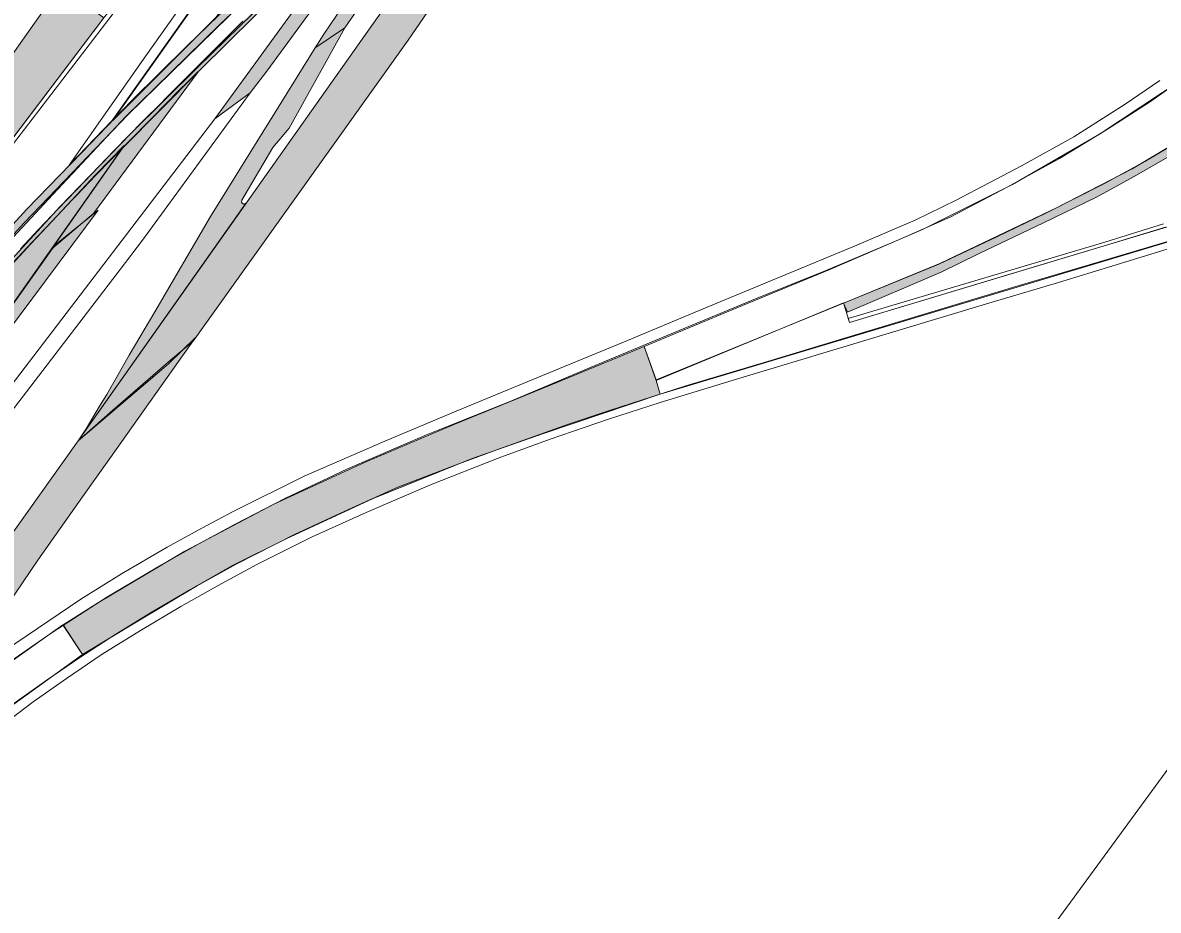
# Model space of a CAD drawing. Extents: x 2356431 to 2371438, y 6972864 to 6982525.
# Drawn here: x 2356583.2 to 2356634, y 6974577.2 to 6974616.9 of the extents above; entities that cross this region are included whole.
import ezdxf

# ---------------------------------------------------------------- set-up
doc = ezdxf.new("R2010")
doc.units = 0
doc.header["$LTSCALE"] = 5.6
for name, color, linetype, lineweight in [('1', 7, 'Continuous', 25), ('10', 7, 'Continuous', 13), ('12', 7, 'Continuous', 13), ('13', 7, 'Continuous', 13), ('14', 7, 'Continuous', 13), ('9', 7, 'Continuous', 13)]:
    doc.layers.add(name, color=color, linetype=linetype, lineweight=lineweight)

msp = doc.modelspace()

# ---------------------------------------------------------------- hatches: boundary and pattern name
at = {"layer": '10'}
msp.add_hatch(color=256, dxfattribs=at).paths.add_polyline_path([(2356579.775, 6974602.897), (2356582.544, 6974605.958), (2356583.603, 6974607.104), (2356584.499, 6974608.045), (2356585.37, 6974608.974), (2356586.448, 6974610.115), (2356587.719, 6974611.434), (2356580.819, 6974601.644)])
at = {"layer": '12'}
for points in [[(2356620.071, 6974603.978), (2356619.901, 6974604.385), (2356624.154, 6974606.123), (2356626.755, 6974607.354), (2356628.973, 6974608.417), (2356631.514, 6974609.712), (2356633.368, 6974610.715), (2356634.953, 6974611.658), (2356636.044, 6974612.299), (2356638.381, 6974613.847), (2356640.831, 6974615.555), (2356642.974, 6974617.176), (2356645.217, 6974619.012), (2356647.93, 6974621.467), (2356650.031, 6974623.488), (2356651.908, 6974625.488), (2356653.122, 6974626.864), (2356654.832, 6974628.825), (2356656.737, 6974631.298), (2356658.295, 6974633.462), (2356659.66, 6974635.456), (2356660.53, 6974636.908), (2356660.856, 6974636.74), (2356659.558, 6974634.699), (2356658.037, 6974632.507), (2356656.35, 6974630.183), (2356654.47, 6974627.888), (2356653.064, 6974626.248), (2356651.455, 6974624.457), (2356649.604, 6974622.587), (2356647.392, 6974620.462), (2356644.623, 6974618.073), (2356642.545, 6974616.415), (2356640.365, 6974614.775), (2356638.248, 6974613.332), (2356636.28, 6974612.057), (2356634.864, 6974611.185), (2356632.893, 6974610.043), (2356631.214, 6974609.13), (2356628.84, 6974607.97), (2356625.936, 6974606.583), (2356624.269, 6974605.764)], [(2356571.424, 6974594.933), (2356572.916, 6974596.781), (2356575.653, 6974599.973), (2356577.959, 6974602.66), (2356578.964, 6974603.756), (2356580.444, 6974605.397), (2356583.36, 6974608.572), (2356585.836, 6974611.124), (2356588.056, 6974613.439), (2356590.548, 6974615.89), (2356594.24, 6974619.489), (2356598.141, 6974623.083), (2356599.652, 6974624.409), (2356603.414, 6974627.697), (2356605.777, 6974629.644), (2356607.151, 6974630.697), (2356607.389, 6974630.379), (2356604.056, 6974627.834), (2356600.3, 6974624.495), (2356595.616, 6974620.289), (2356592.407, 6974617.223), (2356587.892, 6974612.811), (2356583.251, 6974607.971), (2356579.784, 6974604.194), (2356573.079, 6974596.389), (2356571.7, 6974594.715)], [(2356579.78, 6974602.913), (2356581.711, 6974605.051), (2356583.553, 6974607.04), (2356583.782, 6974607.291), (2356585.403, 6974609.007), (2356585.601, 6974609.214), (2356586.457, 6974610.109), (2356587.16, 6974610.824), (2356589.706, 6974613.422), (2356590.043, 6974613.758), (2356592.059, 6974615.737), (2356593.836, 6974617.503), (2356596.238, 6974619.727), (2356598.508, 6974621.739), (2356601.071, 6974624.117), (2356604.098, 6974626.726), (2356606.016, 6974628.417), (2356607.851, 6974629.759), (2356607.747, 6974629.867), (2356604.253, 6974627.168), (2356603.322, 6974626.304), (2356602.496, 6974625.605), (2356600.026, 6974623.41), (2356596.312, 6974620.055), (2356593.035, 6974616.991), (2356589.555, 6974613.518), (2356589.399, 6974613.348), (2356588.559, 6974612.516), (2356587.279, 6974611.206), (2356586.246, 6974610.144), (2356585.96, 6974609.841), (2356584.771, 6974608.599), (2356583.895, 6974607.675), (2356583.095, 6974606.812), (2356582.293, 6974605.951), (2356581.05, 6974604.58), (2356579.641, 6974603.031)]]:
    msp.add_hatch(color=256, dxfattribs=at).paths.add_polyline_path(points)
at = {"layer": '13'}
msp.add_hatch(color=256, dxfattribs=at).paths.add_polyline_path([(2356584.99, 6974590.001), (2356586.571, 6974590.995), (2356590.438, 6974593.295), (2356594.421, 6974595.39), (2356598.507, 6974597.274), (2356602.443, 6974598.933), (2356606.818, 6974600.726), (2356610.975, 6974602.449), (2356611.519, 6974600.921), (2356611.696, 6974600.316), (2356606.476, 6974598.554), (2356603.287, 6974597.441), (2356598.863, 6974595.638), (2356594.966, 6974593.841), (2356592.536, 6974592.626), (2356591.009, 6974591.749), (2356588.332, 6974590.156), (2356585.858, 6974588.663)])
at = {"layer": '14'}
for points in [[(2356597.597, 6974616.703), (2356598.657, 6974618.255), (2356600.059, 6974620.281), (2356601.364, 6974622.101), (2356602.706, 6974623.992), (2356604.463, 6974626.444), (2356605.485, 6974627.905), (2356604.828, 6974627.356), (2356604.206, 6974626.813), (2356603.492, 6974626.198), (2356602.744, 6974625.136), (2356600.139, 6974621.479), (2356598.996, 6974619.862), (2356597.783, 6974618.105), (2356596.656, 6974616.419), (2356596.262, 6974615.805)], [(2356591.781, 6974612.633), (2356598.36, 6974621.671), (2356600.666, 6974623.773), (2356597.369, 6974619.234), (2356594.108, 6974614.76), (2356593.365, 6974613.795)], [(2356585.667, 6974598.229), (2356593.179, 6974608.872), (2356593.082, 6974608.811), (2356592.996, 6974608.848), (2356592.971, 6974608.897), (2356592.99, 6974608.994), (2356594.368, 6974611.347), (2356595.105, 6974612.213), (2356597.597, 6974616.703), (2356596.262, 6974615.805), (2356591.581, 6974608.253), (2356589.097, 6974604), (2356587.954, 6974602.049), (2356586.953, 6974600.302), (2356586.62, 6974599.782), (2356586.024, 6974598.76)], [(2356586.355, 6974608.388), (2356591.036, 6974614.732), (2356587.655, 6974611.312), (2356584.486, 6974606.813)], [(2356586.562, 6974608.536), (2356584.631, 6974606.976), (2356571.903, 6974589.041), (2356571.784, 6974588.87), (2356567.695, 6974583.093), (2356571.872, 6974588.756), (2356577.736, 6974596.721)]]:
    msp.add_hatch(color=256, dxfattribs=at).paths.add_polyline_path(points)
at = {"layer": '9'}
for points in [[(2356599.664, 6974618.039), (2356585.667, 6974598.229), (2356587.212, 6974599.591), (2356588.557, 6974600.76), (2356589.801, 6974601.831), (2356590.804, 6974602.675), (2356600.426, 6974616.147), (2356603.194, 6974620.196)], [(2356584.899, 6974618.59), (2356575.592, 6974605.413), (2356571.254, 6974600.214), (2356567.78, 6974595.301), (2356569.849, 6974593.766), (2356579.829, 6974607.912), (2356586.817, 6974617.15), (2356586.102, 6974617.687)], [(2356574.475, 6974582.507), (2356585.667, 6974598.229), (2356589.714, 6974601.668), (2356590.91, 6974602.841), (2356587.035, 6974597.374), (2356585.858, 6974595.718), (2356583.867, 6974592.887), (2356582.52, 6974590.898), (2356582.118, 6974590.412), (2356579.389, 6974586.587), (2356577.132, 6974584.828), (2356575.869, 6974583.725), (2356575.083, 6974583.082)]]:
    msp.add_hatch(color=256, dxfattribs=at).paths.add_polyline_path(points)

# ---------------------------------------------------------------- linework, layer by layer
at = {"layer": '1', "lineweight": 13}
msp.add_lwpolyline([(2356430.785, 6974443.876), (2356593.614, 6974682.372), (2356598.063, 6974893.324), (2356675.176, 6974911.84), (2356695.376, 6974666.854), (2356491.76, 6974388.684)], close=True, dxfattribs=at)
at = {"layer": '10'}
for points in [[(2356622.376, 6974662.233), (2356587.213, 6974612.559), (2356591.843, 6974617.18), (2356594.472, 6974620.951), (2356625.302, 6974664.541), (2356627.871, 6974668.379)], [(2356585.26, 6974610.553), (2356588.695, 6974615.44), (2356593.861, 6974622.749), (2356596.818, 6974626.921), (2356603.351, 6974636.165), (2356610.68, 6974646.54), (2356617.467, 6974656.151), (2356619.36, 6974658.786), (2356622.015, 6974661.816), (2356618.24, 6974656.458), (2356609.949, 6974644.732), (2356601.715, 6974633.068), (2356587.186, 6974612.546)], [(2356579.775, 6974602.897), (2356582.544, 6974605.958), (2356583.603, 6974607.104), (2356584.499, 6974608.045), (2356585.37, 6974608.974), (2356586.448, 6974610.115), (2356587.719, 6974611.434), (2356580.819, 6974601.644)]]:
    msp.add_lwpolyline(points, close=True, dxfattribs=at)
for points in [[(2356618.06, 6974657.295), (2356614.88, 6974653.387), (2356613.673, 6974651.796), (2356611.635, 6974649.051), (2356610.13, 6974646.925), (2356603.486, 6974637.544), (2356602.256, 6974635.892), (2356601.222, 6974634.551), (2356600.268, 6974633.298), (2356598.593, 6974631.26), (2356596.216, 6974628.437), (2356593.83, 6974625.652), (2356591.017, 6974622.224), (2356587.722, 6974617.996), (2356581.543, 6974609.928)], [(2356582.645, 6974611.622), (2356586.856, 6974617.202), (2356590.545, 6974621.898), (2356593.753, 6974625.821), (2356597.687, 6974630.46), (2356599.552, 6974632.644), (2356600.948, 6974634.484), (2356603.907, 6974638.407), (2356605.99, 6974641.369), (2356612.767, 6974650.895), (2356614.692, 6974653.398), (2356617.916, 6974657.395)]]:
    msp.add_lwpolyline(points, dxfattribs=at)
at = {"layer": '12'}
for points in [[(2356580.444, 6974605.397), (2356583.36, 6974608.572), (2356585.836, 6974611.124), (2356588.056, 6974613.439), (2356590.548, 6974615.89), (2356594.24, 6974619.489), (2356598.141, 6974623.083), (2356599.652, 6974624.409), (2356603.414, 6974627.697), (2356605.777, 6974629.644), (2356607.151, 6974630.697), (2356607.389, 6974630.379), (2356604.056, 6974627.834), (2356600.3, 6974624.495), (2356595.616, 6974620.289), (2356592.407, 6974617.223), (2356587.892, 6974612.811), (2356583.251, 6974607.971), (2356579.784, 6974604.194)], [(2356581.711, 6974605.051), (2356583.553, 6974607.04), (2356583.782, 6974607.291), (2356585.403, 6974609.007), (2356585.601, 6974609.214), (2356586.457, 6974610.109), (2356587.16, 6974610.824), (2356589.706, 6974613.422), (2356590.043, 6974613.758), (2356592.059, 6974615.737), (2356593.836, 6974617.503)], [(2356593.035, 6974616.991), (2356589.555, 6974613.518), (2356589.399, 6974613.348), (2356588.559, 6974612.516), (2356587.279, 6974611.206), (2356586.246, 6974610.144), (2356585.96, 6974609.841), (2356584.771, 6974608.599), (2356583.895, 6974607.675), (2356583.095, 6974606.812)], [(2356634.046, 6974614.337), (2356632.491, 6974613.284), (2356630.194, 6974611.828), (2356627.885, 6974610.538), (2356624.929, 6974608.99), (2356623.108, 6974608.101), (2356620.491, 6974606.975), (2356617.108, 6974605.578), (2356613.618, 6974604.127), (2356610.051, 6974602.635), (2356606.687, 6974601.248), (2356602.58, 6974599.553), (2356599.385, 6974598.203), (2356595.779, 6974596.642), (2356592.594, 6974595.062), (2356591.192, 6974594.32), (2356589.651, 6974593.467), (2356587.6, 6974592.272), (2356585.79, 6974591.143), (2356582.373, 6974588.833)], [(2356582.42, 6974588.209), (2356584.499, 6974589.654), (2356586.943, 6974591.227), (2356589.388, 6974592.684), (2356591.06, 6974593.624), (2356592.686, 6974594.502), (2356594.904, 6974595.646), (2356597.716, 6974596.971), (2356601.243, 6974598.492), (2356605.047, 6974600.006), (2356608.901, 6974601.645), (2356612.37, 6974603.087), (2356615.968, 6974604.569), (2356619.077, 6974605.825), (2356622.331, 6974607.204), (2356624.692, 6974608.248), (2356627.217, 6974609.574), (2356629.556, 6974610.854), (2356631.707, 6974612.161), (2356633.584, 6974613.376), (2356634.938, 6974614.323)], [(2356634.864, 6974611.185), (2356632.893, 6974610.043), (2356631.214, 6974609.13), (2356628.84, 6974607.97), (2356625.936, 6974606.583), (2356624.269, 6974605.764), (2356620.071, 6974603.978), (2356619.901, 6974604.385), (2356624.154, 6974606.123), (2356626.755, 6974607.354), (2356628.973, 6974608.417), (2356631.514, 6974609.712), (2356633.368, 6974610.715), (2356634.953, 6974611.658)], [(2356634.209, 6974607.924), (2356631.583, 6974607.114), (2356620.108, 6974603.695), (2356620.16, 6974603.523), (2356631.653, 6974606.977), (2356634.301, 6974607.776)], [(2356635.146, 6974607.364), (2356630.337, 6974605.926), (2356627.755, 6974605.166), (2356625.085, 6974604.36), (2356620.688, 6974603.035), (2356616.495, 6974601.767), (2356612.844, 6974600.678), (2356609.388, 6974599.566), (2356607.592, 6974598.963), (2356604.512, 6974597.871), (2356602.58, 6974597.148), (2356599.972, 6974596.151), (2356597.758, 6974595.158), (2356595.338, 6974594.035), (2356592.732, 6974592.701), (2356590.688, 6974591.569), (2356588.908, 6974590.533), (2356587.345, 6974589.571), (2356585.698, 6974588.506), (2356584.276, 6974587.538), (2356582.784, 6974586.475)], [(2356581.638, 6974585.023), (2356583.649, 6974586.547), (2356585.148, 6974587.595), (2356586.748, 6974588.675), (2356588.458, 6974589.733), (2356590.253, 6974590.815), (2356591.925, 6974591.755), (2356593.66, 6974592.688), (2356596.138, 6974593.927), (2356598.548, 6974595.02), (2356601.429, 6974596.257), (2356604.458, 6974597.447), (2356606.773, 6974598.293), (2356609.382, 6974599.191), (2356611.69, 6974599.935), (2356614.919, 6974600.93), (2356620.065, 6974602.466), (2356623.814, 6974603.605), (2356626.552, 6974604.422), (2356629.517, 6974605.305), (2356634.375, 6974606.793)]]:
    msp.add_lwpolyline(points, dxfattribs=at)
at = {"layer": '13'}
for points in [[(2356633.989, 6974643.025), (2356632.015, 6974642.493), (2356631.38, 6974642.315), (2356628.403, 6974641.417), (2356624.276, 6974639.902), (2356619.448, 6974637.772), (2356617.381, 6974636.722), (2356614.787, 6974635.298), (2356612.539, 6974633.955), (2356610.352, 6974632.55), (2356608.145, 6974631.012), (2356605.76, 6974629.137), (2356604.412, 6974628.08), (2356603.648, 6974627.424), (2356601.064, 6974625.18), (2356596.456, 6974621.05), (2356592.024, 6974616.854), (2356589.092, 6974613.996), (2356587.795, 6974612.728), (2356584.535, 6974609.244), (2356580.789, 6974605.237)], [(2356579.645, 6974603.037), (2356584.869, 6974608.709), (2356588.014, 6974611.952), (2356591.025, 6974614.942), (2356594.106, 6974617.966)], [(2356636.312, 6974612.482), (2356632.803, 6974610.391), (2356629.427, 6974608.651), (2356624.211, 6974606.152), (2356619.901, 6974604.385), (2356611.514, 6974600.949), (2356610.975, 6974602.449), (2356615.132, 6974604.172), (2356619.29, 6974605.895), (2356623.424, 6974607.672), (2356627.448, 6974609.683), (2356631.343, 6974611.936), (2356635.093, 6974614.422)], [(2356581.217, 6974585.318), (2356585.858, 6974588.662), (2356584.989, 6974590.001), (2356579.811, 6974586.319)]]:
    msp.add_lwpolyline(points, dxfattribs=at)
for points in [[(2356611.519, 6974600.921), (2356619.898, 6974604.394), (2356620.16, 6974603.523), (2356628.82, 6974606.124), (2356641.655, 6974609.98), (2356646.125, 6974611.045), (2356650.591, 6974611.58), (2356655.089, 6974611.606), (2356659.56, 6974611.123), (2356663.948, 6974610.137), (2356668.196, 6974608.66), (2356672.25, 6974606.711), (2356671.946, 6974606.16), (2356669.019, 6974607.62), (2356665.499, 6974608.996), (2356662.889, 6974609.772), (2356659.082, 6974610.562), (2356655.448, 6974610.955), (2356650.76, 6974610.96), (2356646.322, 6974610.44), (2356643.326, 6974609.793), (2356611.696, 6974600.316)], [(2356584.99, 6974590.001), (2356586.571, 6974590.995), (2356590.438, 6974593.295), (2356594.421, 6974595.39), (2356598.507, 6974597.274), (2356602.443, 6974598.933), (2356606.818, 6974600.726), (2356610.975, 6974602.449), (2356611.519, 6974600.921), (2356611.696, 6974600.316), (2356606.476, 6974598.554), (2356603.287, 6974597.441), (2356598.863, 6974595.638), (2356594.966, 6974593.841), (2356592.536, 6974592.626), (2356591.009, 6974591.749), (2356588.332, 6974590.156), (2356585.858, 6974588.663)]]:
    msp.add_lwpolyline(points, close=True, dxfattribs=at)
at = {"layer": '14'}
for points in [[(2356597.597, 6974616.703), (2356598.657, 6974618.255), (2356600.059, 6974620.281), (2356601.364, 6974622.101), (2356602.706, 6974623.992), (2356604.463, 6974626.444), (2356605.485, 6974627.905), (2356604.828, 6974627.356), (2356604.206, 6974626.813), (2356603.492, 6974626.198), (2356602.744, 6974625.136), (2356600.139, 6974621.479), (2356598.996, 6974619.862), (2356597.783, 6974618.105), (2356596.656, 6974616.419), (2356596.262, 6974615.805)], [(2356591.781, 6974612.633), (2356598.36, 6974621.671), (2356600.666, 6974623.773), (2356597.369, 6974619.234), (2356594.108, 6974614.76), (2356593.365, 6974613.795)], [(2356585.667, 6974598.229), (2356593.179, 6974608.872), (2356593.082, 6974608.811), (2356592.996, 6974608.848), (2356592.971, 6974608.897), (2356592.99, 6974608.994), (2356594.368, 6974611.347), (2356595.105, 6974612.213), (2356597.597, 6974616.703), (2356596.262, 6974615.805), (2356591.581, 6974608.253), (2356589.097, 6974604), (2356587.954, 6974602.049), (2356586.953, 6974600.302), (2356586.62, 6974599.782), (2356586.024, 6974598.76)], [(2356586.355, 6974608.388), (2356591.036, 6974614.732), (2356587.655, 6974611.312), (2356584.486, 6974606.813)], [(2356560.382, 6974570.872), (2356560.896, 6974570.533), (2356562.028, 6974571.991), (2356563.271, 6974573.607), (2356564.488, 6974575.147), (2356569.424, 6974580.852), (2356568.71, 6974581.402), (2356571.456, 6974584.94), (2356576.363, 6974591.334), (2356582.075, 6974598.76), (2356587.542, 6974605.888), (2356588.545, 6974607.194), (2356593.365, 6974613.795), (2356591.781, 6974612.633), (2356568.338, 6974581.951), (2356566.414, 6974579.435), (2356562.78, 6974574.41), (2356561.111, 6974572.007)], [(2356586.562, 6974608.536), (2356584.631, 6974606.976), (2356571.903, 6974589.041), (2356571.784, 6974588.87), (2356567.695, 6974583.093), (2356571.872, 6974588.756), (2356577.736, 6974596.721)]]:
    msp.add_lwpolyline(points, close=True, dxfattribs=at)
at = {"layer": '9'}
for points in [[(2356599.664, 6974618.039), (2356585.667, 6974598.229), (2356587.212, 6974599.591), (2356588.557, 6974600.76), (2356589.801, 6974601.831), (2356590.804, 6974602.675), (2356600.426, 6974616.147), (2356603.194, 6974620.196)], [(2356584.899, 6974618.59), (2356575.592, 6974605.413), (2356571.254, 6974600.214), (2356567.78, 6974595.301), (2356569.849, 6974593.766), (2356579.829, 6974607.912), (2356586.817, 6974617.15), (2356586.102, 6974617.687)], [(2356574.475, 6974582.507), (2356585.667, 6974598.229), (2356589.714, 6974601.668), (2356590.91, 6974602.841), (2356587.035, 6974597.374), (2356585.858, 6974595.718), (2356583.867, 6974592.887), (2356582.52, 6974590.898), (2356582.118, 6974590.412), (2356579.389, 6974586.587), (2356577.132, 6974584.828), (2356575.869, 6974583.725), (2356575.083, 6974583.082)]]:
    msp.add_lwpolyline(points, close=True, dxfattribs=at)

doc.saveas('drawing.dxf')
